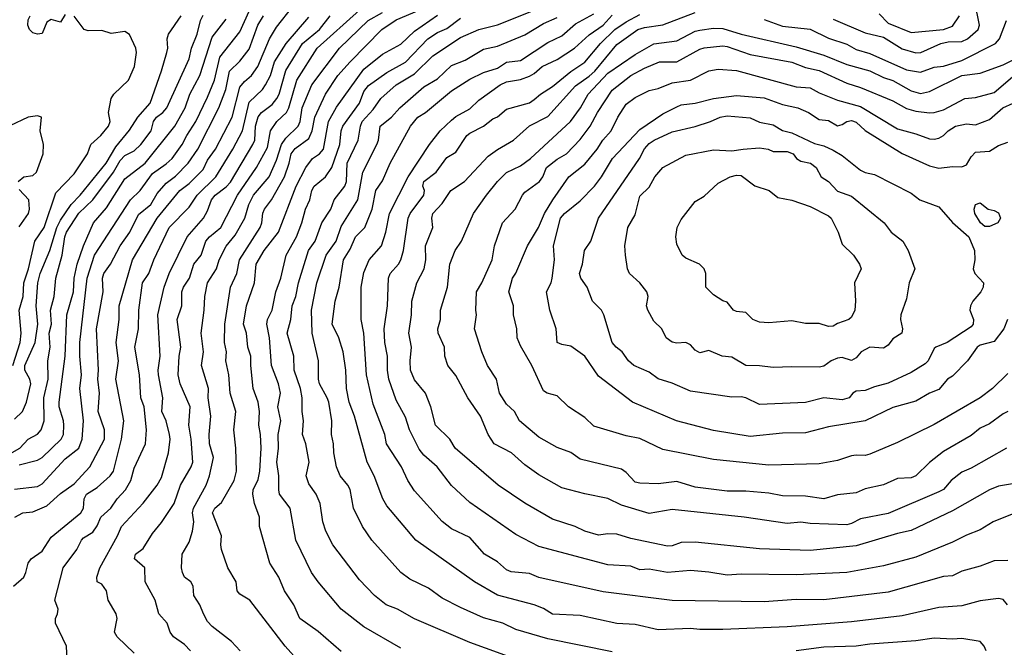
# Model space of a CAD drawing. Header units: metres. Extents: x -46681 to -43747, y -240911 to -237677.
# Tile 969 of 1056: x -44625 to -44518, y -238638 to -238569. Entities that reach past the tile are written whole.
import ezdxf

# ---------------------------------------------------------------- set-up
doc = ezdxf.new("R2010")
doc.units = ezdxf.units.M
doc.layers.add('CONTOUR_INDEX', color=1, linetype='Continuous')
doc.layers.add('CONTOUR_INTER', color=3, linetype='Continuous')

msp = doc.modelspace()

# ---------------------------------------------------------------- linework, layer by layer
at = {"layer": 'CONTOUR_INDEX'}
for points, elevation in [([(-44625.6, -238620.48), (-44623.1, -238620.19), (-44622.6, -238619.9), (-44620.1, -238617.18), (-44618.6, -238616), (-44618.23, -238615.02), (-44618.11, -238613.02), (-44618.51, -238609.52), (-44618.3, -238608.02), (-44618.49, -238606.02), (-44618.49, -238604.52), (-44617.69, -238597.52), (-44616.89, -238595.02), (-44612.99, -238589.02), (-44611.92, -238588.02), (-44610.6, -238586.17), (-44609.1, -238585.12), (-44608.47, -238584.52), (-44607.36, -238583.02), (-44606.88, -238582.02), (-44605.88, -238580.52), (-44604.6, -238577.86), (-44603.85, -238576.02), (-44603.26, -238573.52), (-44601.1, -238570.74), (-44600.1, -238568.51)], 85), ([(-44606.46, -238638.02), (-44607.1, -238637.34), (-44608.32, -238636.52), (-44608.68, -238636.02), (-44609.01, -238635.02), (-44609.92, -238634.02), (-44610.29, -238632.52), (-44611.39, -238630.52), (-44611.43, -238629.02), (-44612.56, -238628.02), (-44612.45, -238627.52), (-44611.6, -238626.9), (-44610.6, -238625.28), (-44609.6, -238624.07), (-44608.25, -238622.02), (-44607.55, -238620.02), (-44606.38, -238618.02), (-44606.22, -238617.52), (-44606.39, -238615.02), (-44606.65, -238613.52), (-44606.51, -238611.52), (-44607.57, -238609.02), (-44607.81, -238608.02), (-44607.69, -238606.02), (-44607.51, -238605.02), (-44607.91, -238602.02), (-44607.42, -238600.52), (-44607.42, -238599.02), (-44607.24, -238598.52), (-44606.58, -238597.52), (-44606.11, -238596.02), (-44605.3, -238595.02), (-44604.81, -238593.52), (-44604.39, -238593.02), (-44603.17, -238592.02), (-44601.35, -238588.52), (-44599.27, -238585.52), (-44598.1, -238583.34), (-44597.77, -238581.52), (-44597.06, -238580.52), (-44596.04, -238579.52), (-44595.77, -238579.02), (-44594.9, -238576.02), (-44592.7, -238572.52), (-44588.1, -238568.4)], 90), ([(-44570.6, -238639.11), (-44576.1, -238637.12), (-44582.1, -238634.56), (-44583.97, -238633.52), (-44585.19, -238633.02), (-44586.44, -238632.02), (-44588.1, -238630.31), (-44591, -238626.52), (-44591.76, -238625.02), (-44592.07, -238624.02), (-44592.35, -238622.02), (-44592.81, -238621.02), (-44593.6, -238619.88), (-44593.87, -238619.02), (-44593.55, -238617.52), (-44593.94, -238615.52), (-44594.29, -238614.52), (-44594.18, -238613.02), (-44594.33, -238612.02), (-44594.32, -238610.52), (-44594.51, -238609.52), (-44595.21, -238607.52), (-44595.23, -238606.02), (-44595.94, -238603.52), (-44595.56, -238602.02), (-44595.41, -238600.52), (-44595, -238599.52), (-44594.72, -238598.02), (-44593.62, -238594.52), (-44592.91, -238593.52), (-44592.19, -238591.52), (-44591.2, -238590.02), (-44590.83, -238589.02), (-44589.67, -238587.52), (-44589.52, -238587.02), (-44589.42, -238585.02), (-44588.24, -238582.52), (-44587.99, -238581.02), (-44587.79, -238580.52), (-44586.6, -238579.21), (-44585.77, -238578.02), (-44584.1, -238576.52), (-44582.1, -238575.33), (-44580.1, -238573.36), (-44577.1, -238571.36), (-44575.1, -238570.51), (-44573.1, -238569.98), (-44568.1, -238568.02)], 95), ([(-44517.1, -238619.9), (-44518.6, -238620.12), (-44519.6, -238620.55), (-44523.6, -238622.83), (-44528.1, -238624.96), (-44529.6, -238625.28), (-44534.1, -238626.64), (-44539.1, -238627.12), (-44544.6, -238626.94), (-44551.6, -238626.23), (-44553.1, -238626.26), (-44554.1, -238626.61), (-44554.6, -238626.65), (-44558.6, -238625.82), (-44560.1, -238625.36), (-44561.1, -238625.32), (-44562.1, -238625.46), (-44563.6, -238625.03), (-44564.64, -238624.52), (-44567.1, -238623.72), (-44570.1, -238621.98), (-44573.03, -238620.02), (-44577.67, -238616.02), (-44578.27, -238615.02), (-44579.81, -238613.52), (-44580.33, -238611.52), (-44580.93, -238610.02), (-44582.1, -238608.57), (-44582.53, -238607.52), (-44582.58, -238606.52), (-44582.42, -238605.02), (-44582.73, -238603.52), (-44582.42, -238601.52), (-44582.39, -238600.02), (-44581.87, -238598.02), (-44581.04, -238596.52), (-44580.86, -238595.52), (-44580.9, -238594.02), (-44580.11, -238592.02), (-44580.24, -238591.02), (-44580.12, -238590.52), (-44579.1, -238589.4), (-44578.15, -238588.02), (-44576.68, -238587.02), (-44574.1, -238584.27), (-44573.1, -238583.53), (-44571.33, -238582.52), (-44569.6, -238580.96), (-44567.6, -238579.96), (-44564.6, -238576.63), (-44563.1, -238575.59), (-44562.5, -238575.02), (-44560.1, -238572.15), (-44557.83, -238570.52), (-44557.1, -238570.28), (-44555.1, -238570.01), (-44551.6, -238568.67)], 100), ([(-44544.1, -238569.41), (-44542.1, -238570.13), (-44539.1, -238570.46), (-44537.1, -238571.45), (-44535.1, -238572.09), (-44534.1, -238572.66), (-44532.6, -238573.13), (-44528.6, -238574.87), (-44527.1, -238575.14), (-44525.6, -238574.59), (-44524.6, -238574.5), (-44522.6, -238573.89), (-44518.94, -238572.02), (-44518.49, -238571.52), (-44517.75, -238569.52)], 100), ([(-44625.19, -238587.02), (-44624.6, -238586.52), (-44623.6, -238586.37), (-44623.22, -238586.02), (-44622.47, -238584.02), (-44622.43, -238583.02), (-44622.8, -238581.52), (-44622.68, -238580.02), (-44623.1, -238579.87), (-44624.1, -238580.04), (-44626.1, -238580.98)], 80), ([(-44548.88, -238580.02), (-44548.1, -238579.9), (-44545.6, -238580.12), (-44544.6, -238580.57), (-44543.1, -238580.86), (-44542.1, -238581.47), (-44541.1, -238581.72), (-44538.6, -238582.9), (-44537.6, -238583.13), (-44536.6, -238583.61), (-44535.6, -238584.21), (-44533.6, -238585.79), (-44533.1, -238586.04), (-44532.1, -238586.26), (-44528.1, -238588.31), (-44527.15, -238589.02), (-44525.1, -238589.78), (-44523.6, -238591.48), (-44521.82, -238593.02), (-44521.22, -238594.52), (-44521.18, -238595.52), (-44521.37, -238596.52), (-44521.2, -238597.02), (-44520.24, -238598.02), (-44520.27, -238598.52), (-44520.55, -238599.02), (-44521.4, -238600.02), (-44521.66, -238600.52), (-44521.73, -238601.02), (-44521.33, -238602.02), (-44521.36, -238602.52), (-44521.6, -238602.83), (-44524.18, -238604.52), (-44525.41, -238605.02), (-44525.6, -238605.18), (-44526.26, -238606.52), (-44526.6, -238606.85), (-44528.1, -238607.77), (-44530.6, -238608.96), (-44532.1, -238609.33), (-44533.1, -238609.75), (-44534.1, -238609.8), (-44534.46, -238610.02), (-44534.84, -238610.52), (-44535.6, -238610.75), (-44537.6, -238610.54), (-44539.6, -238611.04), (-44544.6, -238611.26), (-44546.1, -238610.54), (-44546.6, -238610.43), (-44547.6, -238610.46), (-44552.1, -238609.81), (-44554.1, -238608.93), (-44555.6, -238608.47), (-44556.6, -238607.73), (-44558.27, -238607.02), (-44558.85, -238606.52), (-44559.53, -238605.52), (-44560.19, -238605.02), (-44560.6, -238604.54), (-44561.51, -238601.52), (-44561.78, -238601.02), (-44562.75, -238600.02), (-44563.34, -238598.52), (-44564.03, -238597.52), (-44564.16, -238597.02), (-44563.83, -238596.02), (-44563.62, -238594.52), (-44562.94, -238593.52), (-44562.11, -238591.02), (-44557.64, -238584.52), (-44557.1, -238583.49), (-44556.6, -238582.91), (-44556.05, -238582.52), (-44554.1, -238581.64), (-44551.6, -238581.06), (-44549.92, -238580.52), (-44548.88, -238580.02)], 105), ([(-44625.1, -238591.94), (-44624.09, -238590.52), (-44623.97, -238590.02), (-44624.03, -238589.02), (-44625.1, -238587.9)], 80), ([(-44521.1, -238589.52), (-44520.6, -238589.35), (-44519.73, -238590.02), (-44519.1, -238590.16), (-44518.6, -238590.42), (-44518.39, -238591.02), (-44518.69, -238591.52), (-44519.6, -238591.93), (-44520.1, -238591.9), (-44520.56, -238591.52), (-44521.18, -238590.52), (-44521.24, -238590.02), (-44521.1, -238589.52)], 105)]:
    msp.add_lwpolyline(points, dxfattribs=dict(at, elevation=elevation))
at = {"layer": 'CONTOUR_INTER'}
for points, elevation in [([(-44536.6, -238569.39), (-44533.1, -238570.87), (-44531.1, -238571.35), (-44529.1, -238572.6), (-44527.6, -238573.05), (-44527.05, -238573.02), (-44524.88, -238572.02), (-44524.1, -238571.85), (-44522.6, -238571.79), (-44522, -238571.52), (-44520.84, -238570.52), (-44520.66, -238570.02), (-44521.18, -238567.52)], 99), ([(-44625.71, -238631.02), (-44624.6, -238630.02), (-44624.35, -238629.52), (-44624.13, -238628.52), (-44623.77, -238628.02), (-44622.6, -238627.19), (-44621.6, -238625.67), (-44618.4, -238623.02), (-44618.09, -238622.52), (-44618.04, -238621.52), (-44617.78, -238621.02), (-44616.6, -238620.3), (-44615.2, -238619.02), (-44614.82, -238618.52), (-44613.95, -238615.02), (-44613.72, -238613.02), (-44614.59, -238608.52), (-44614.3, -238606.52), (-44614.56, -238604.52), (-44614.23, -238602.02), (-44614.22, -238600.52), (-44612.77, -238595.52), (-44610.09, -238591.02), (-44607.63, -238588.02), (-44606.6, -238587.24), (-44605.1, -238585.71), (-44604.6, -238584.72), (-44603.76, -238583.52), (-44601.92, -238580.02), (-44601.1, -238576.78), (-44600.6, -238576.15), (-44599.84, -238575.52), (-44599.16, -238574.52), (-44597.86, -238571.52), (-44597.1, -238570.25), (-44595.32, -238568.02)], 87), ([(-44601.08, -238638.02), (-44601.99, -238637.02), (-44604.1, -238635.4), (-44604.6, -238634.85), (-44605.06, -238634.02), (-44605.44, -238633.02), (-44606.11, -238632.02), (-44606.19, -238631.02), (-44606.43, -238630.52), (-44607.1, -238630.03), (-44607.33, -238629.52), (-44607.44, -238629.02), (-44607.38, -238627.52), (-44606.6, -238626.21), (-44606.24, -238625.02), (-44606.11, -238624.02), (-44606.23, -238623.02), (-44606.13, -238622.52), (-44604.76, -238620.02), (-44604.4, -238619.02), (-44603.96, -238617.02), (-44604.38, -238615.52), (-44604.42, -238614.52), (-44604.24, -238612.52), (-44604.53, -238610.52), (-44604.52, -238609.52), (-44605.27, -238607.02), (-44605.04, -238605.52), (-44605.3, -238603.52), (-44604.96, -238601.02), (-44604.91, -238599.52), (-44604.61, -238598.02), (-44603.62, -238596.52), (-44603.34, -238595.52), (-44602.6, -238594.05), (-44601.6, -238592.85), (-44600.57, -238591.02), (-44600.11, -238589.52), (-44599.62, -238588.52), (-44597.91, -238586.52), (-44597.1, -238584.71), (-44596.58, -238583.02), (-44596.1, -238582.3), (-44594.77, -238581.02), (-44594.54, -238580.52), (-44594.32, -238579.02), (-44593.28, -238576.52), (-44590.25, -238572.52), (-44587.13, -238569.52), (-44585.6, -238568.66)], 91), ([(-44594.6, -238639.25), (-44596.18, -238637.52), (-44600.03, -238632.52), (-44601.1, -238631.88), (-44601.4, -238631.52), (-44601.49, -238630.52), (-44602.42, -238629.02), (-44603.09, -238627.02), (-44603.17, -238626.52), (-44603.08, -238625.52), (-44604.08, -238623.02), (-44603.81, -238622.52), (-44603.1, -238621.93), (-44601.71, -238619.52), (-44601.45, -238618.52), (-44601.53, -238616.02), (-44601.74, -238614.02), (-44601.52, -238612.02), (-44602.15, -238610.02), (-44602.29, -238608.02), (-44602.64, -238606.52), (-44602.56, -238605.52), (-44602.78, -238604.52), (-44602.73, -238602.52), (-44602.1, -238598.52), (-44601.43, -238597.02), (-44601.15, -238595.52), (-44598.89, -238592.02), (-44598.71, -238591.52), (-44598.6, -238590.45), (-44598.41, -238590.02), (-44597.64, -238589.02), (-44596.25, -238586.52), (-44595.73, -238585.02), (-44595.53, -238584.02), (-44595.1, -238583.43), (-44593.6, -238582.35), (-44593.22, -238581.52), (-44592.94, -238580.02), (-44591.77, -238577.52), (-44590.46, -238575.52), (-44589.11, -238574.02), (-44585.67, -238570.52), (-44584.1, -238569.44), (-44581.6, -238568.39)], 92), ([(-44626.1, -238616.64), (-44625.02, -238616.02), (-44624.11, -238615.02), (-44623.1, -238614.5), (-44622.7, -238614.02), (-44622.38, -238613.02), (-44622.41, -238610.52), (-44621.95, -238608.52), (-44621.99, -238606.52), (-44621.71, -238605.02), (-44621.82, -238603.52), (-44621.57, -238602.52), (-44621.68, -238601.02), (-44621.28, -238599.52), (-44621.12, -238597.52), (-44620.4, -238595.02), (-44620.14, -238593.02), (-44619.96, -238592.52), (-44618.6, -238590.46), (-44617.09, -238589.02), (-44614.84, -238586.02), (-44614.1, -238584.73), (-44613.6, -238584.21), (-44612.6, -238583.7), (-44611.87, -238583.02), (-44610.73, -238581.52), (-44610.47, -238580.52), (-44610.15, -238580.02), (-44609.47, -238579.52), (-44609.04, -238579.02), (-44606.6, -238573.68), (-44606.34, -238572.52), (-44605.74, -238571.02), (-44605.38, -238569.52), (-44605.1, -238568.96)], 83), ([(-44625.77, -238607.02), (-44624.98, -238604.52), (-44624.88, -238603.52), (-44625.09, -238601.02), (-44624.65, -238599.52), (-44624.57, -238598.02), (-44624.06, -238596.52), (-44623.4, -238593.52), (-44622.36, -238592.02), (-44621.1, -238588.25), (-44619.1, -238586.19), (-44617.65, -238584.02), (-44617.31, -238583.02), (-44616.2, -238582.02), (-44615.39, -238581.02), (-44615.19, -238580.52), (-44615.37, -238579.52), (-44615.09, -238578.02), (-44614.79, -238577.52), (-44613.19, -238576.02), (-44612.57, -238574.52), (-44612.33, -238573.02), (-44612.39, -238572.52), (-44613.1, -238571.04), (-44613.6, -238570.71), (-44615.1, -238570.95), (-44616.1, -238570.62), (-44617.6, -238570.65), (-44618.04, -238570.52), (-44619.1, -238569.04)], 81), ([(-44625.6, -238612.87), (-44624.72, -238612.02), (-44624.29, -238611.02), (-44623.81, -238609.02), (-44623.94, -238608.52), (-44624.49, -238607.52), (-44624.49, -238607.02), (-44623.35, -238604.52), (-44623.08, -238602.52), (-44623.26, -238600.52), (-44623.05, -238598.02), (-44622.81, -238597.02), (-44621.76, -238594.52), (-44620.98, -238592.02), (-44620.6, -238591.23), (-44619.45, -238589.52), (-44618.47, -238588.52), (-44615.65, -238585.02), (-44614.6, -238583.25), (-44613.1, -238581.45), (-44612.19, -238580.02), (-44610.86, -238578.52), (-44609.6, -238574.99), (-44609.04, -238573.02), (-44608.93, -238572.52), (-44609.01, -238571.52), (-44608.84, -238571.02), (-44607.49, -238569.02)], 82), ([(-44625.57, -238623.52), (-44624.68, -238623.02), (-44623.6, -238622.93), (-44622.1, -238622.29), (-44620.6, -238620.93), (-44619.1, -238619.9), (-44617.41, -238618.02), (-44615.83, -238615.02), (-44615.82, -238614.02), (-44616.49, -238612.02), (-44616.37, -238610.02), (-44616.55, -238608.52), (-44616.48, -238607.52), (-44616.67, -238603.02), (-44615.97, -238599.02), (-44616.04, -238597.52), (-44615.89, -238597.02), (-44615.15, -238596.02), (-44614.11, -238594.02), (-44613.06, -238592.52), (-44612.1, -238590.62), (-44610.79, -238589.52), (-44610.1, -238588.33), (-44609.1, -238587.21), (-44608.1, -238586.43), (-44606.71, -238585.02), (-44605.65, -238583.52), (-44603.39, -238579.02), (-44602.63, -238577.02), (-44602.22, -238575.02), (-44601.1, -238573.94), (-44600.1, -238572.65), (-44599.13, -238570.02), (-44598.51, -238569.02)], 86), ([(-44625.1, -238617.82), (-44623.1, -238617.31), (-44622.6, -238617.03), (-44620.51, -238615.02), (-44620.29, -238614.52), (-44620.24, -238613.52), (-44620.28, -238613.02), (-44620.74, -238611.52), (-44620.75, -238611.02), (-44620.08, -238606.02), (-44619.91, -238601.52), (-44619.2, -238599.02), (-44619.1, -238597.52), (-44618.77, -238596.02), (-44618.09, -238594.02), (-44617, -238591.52), (-44615.6, -238589.9), (-44613.6, -238586.73), (-44611.39, -238585.02), (-44608.15, -238581.02), (-44607.06, -238579.02), (-44606.53, -238577.52), (-44605.46, -238575.52), (-44604.1, -238571.34), (-44602.6, -238569.39)], 84), ([(-44620.1, -238568.89), (-44620.6, -238569.71), (-44621.6, -238569.43), (-44622.1, -238569.69), (-44622.6, -238570.93), (-44623.1, -238571.01), (-44623.6, -238570.86), (-44623.96, -238570.52), (-44624.14, -238570.02), (-44624.1, -238569.44), (-44623.88, -238569.02)], 81), ([(-44619.89, -238639.02), (-44619.94, -238637.52), (-44621.14, -238635.02), (-44621.16, -238634.52), (-44620.93, -238634.02), (-44620.87, -238633.52), (-44621.2, -238632.52), (-44620.32, -238629.02), (-44618.81, -238627.02), (-44618.32, -238626.02), (-44618.1, -238625.75), (-44617.1, -238625.13), (-44616.6, -238624.44), (-44616.2, -238623.52), (-44615.11, -238622.52), (-44614.45, -238621.52), (-44613.54, -238620.52), (-44612.96, -238619.52), (-44612.6, -238618.19), (-44611.35, -238615.52), (-44611.25, -238614.02), (-44611.5, -238611.52), (-44611.86, -238610.52), (-44612, -238608.02), (-44612.52, -238605.02), (-44612.12, -238603.02), (-44612.08, -238601.02), (-44611.7, -238598.02), (-44611, -238597.02), (-44610.44, -238595.52), (-44608.77, -238592.02), (-44606.6, -238589.81), (-44605.75, -238588.52), (-44603.7, -238586.52), (-44601.87, -238583.52), (-44600.8, -238581.52), (-44600.1, -238578.4), (-44598.63, -238577.02), (-44598.3, -238576.52), (-44597.76, -238575.52), (-44597.34, -238574.02), (-44596.05, -238572.02), (-44593.6, -238569.18)], 88), ([(-44612.6, -238638.28), (-44614.45, -238636.52), (-44614.71, -238636.02), (-44614.43, -238634.52), (-44614.56, -238634.02), (-44615.4, -238632.52), (-44615.6, -238631.51), (-44616.1, -238630.8), (-44616.61, -238630.52), (-44616.65, -238630.02), (-44616.33, -238629.02), (-44614.39, -238625.52), (-44613.98, -238624.52), (-44611.6, -238621.97), (-44610.1, -238620.04), (-44609.6, -238619.19), (-44608.84, -238616.52), (-44608.68, -238615.02), (-44608.74, -238614.52), (-44609.11, -238613.02), (-44609.58, -238612.02), (-44609.47, -238610.52), (-44609.94, -238608.02), (-44609.97, -238607.52), (-44609.75, -238606.02), (-44610.02, -238601.52), (-44609.31, -238598.52), (-44608.78, -238597.02), (-44606.82, -238593.02), (-44605.04, -238591.02), (-44604.6, -238590.23), (-44604.17, -238589.02), (-44603.79, -238588.52), (-44602.6, -238587.61), (-44602.1, -238587.08), (-44599.67, -238583.02), (-44599.48, -238582.52), (-44599.39, -238581.02), (-44599.1, -238580), (-44598.75, -238579.52), (-44597.6, -238578.65), (-44597.07, -238578.02), (-44596.83, -238577.52), (-44596.1, -238574.95), (-44594.3, -238572.02), (-44592.42, -238570.52), (-44591.28, -238569.02)], 89), ([(-44590.1, -238638.12), (-44592.6, -238635.94), (-44594.59, -238634.52), (-44595.23, -238633.02), (-44596.25, -238631.52), (-44596.87, -238630.02), (-44597.85, -238628.52), (-44598.95, -238624.52), (-44598.95, -238623.52), (-44599.5, -238622.02), (-44599.7, -238621.02), (-44599.65, -238620.52), (-44599.1, -238619.42), (-44598.93, -238618.52), (-44598.77, -238616.02), (-44598.84, -238614.52), (-44599.03, -238613.52), (-44598.95, -238612.02), (-44599.11, -238611.02), (-44599.64, -238609.52), (-44599.92, -238607.02), (-44599.91, -238606.02), (-44600.23, -238605.02), (-44600.36, -238603.52), (-44600.7, -238602.52), (-44600.37, -238600.52), (-44599.51, -238598.02), (-44599.33, -238596.02), (-44598.44, -238594.52), (-44596.89, -238592.52), (-44594.99, -238587.52), (-44593.94, -238585.52), (-44593.19, -238584.52), (-44592.42, -238584.02), (-44592.01, -238583.52), (-44591.45, -238580.52), (-44590.6, -238578.95), (-44587.6, -238574.81), (-44585.6, -238573.17), (-44583.6, -238572.11), (-44582.1, -238570.7), (-44579.6, -238568.93)], 93), ([(-44583.6, -238637.75), (-44587.6, -238635.43), (-44590.1, -238633.52), (-44592.6, -238630.52), (-44593.31, -238629.52), (-44595, -238626.02), (-44595.64, -238622.52), (-44596.77, -238621.02), (-44596.87, -238620.52), (-44596.87, -238619.02), (-44597.07, -238617.52), (-44596.89, -238616.02), (-44596.94, -238614.52), (-44596.63, -238613.02), (-44596.96, -238611.52), (-44596.67, -238610.02), (-44596.88, -238609.02), (-44597.67, -238607.02), (-44597.88, -238604.02), (-44598.18, -238602.52), (-44598.09, -238602.02), (-44597.59, -238601.02), (-44597.18, -238599.02), (-44596.65, -238597.52), (-44596.05, -238595.02), (-44594.93, -238593.02), (-44594.36, -238591.52), (-44593.97, -238590.02), (-44593.48, -238589.02), (-44593.28, -238588.02), (-44593, -238587.52), (-44591.79, -238586.52), (-44591.1, -238585.5), (-44590.23, -238583.02), (-44590.1, -238581.52), (-44589.91, -238581.02), (-44588.1, -238578.52), (-44587.6, -238577.25), (-44587.1, -238576.58), (-44585.1, -238575.17), (-44583.1, -238574.04), (-44580.67, -238571.52), (-44579.6, -238570.84), (-44578.6, -238570.39), (-44577.1, -238569.28)], 94), ([(-44560.6, -238638.13), (-44567.6, -238636.73), (-44571.1, -238635.72), (-44572.52, -238635.02), (-44574.6, -238634.43), (-44577.1, -238633.34), (-44579.1, -238632.32), (-44580.6, -238631.23), (-44582.6, -238630.23), (-44583.6, -238629.53), (-44586.74, -238626.02), (-44587.76, -238624.52), (-44588.73, -238622.52), (-44589.1, -238620.5), (-44589.35, -238620.02), (-44590.19, -238619.02), (-44590.6, -238618.02), (-44590.87, -238616.52), (-44590.91, -238615.52), (-44591.15, -238614.52), (-44591.1, -238613.02), (-44591.44, -238611.02), (-44591.59, -238610.52), (-44592.44, -238609.02), (-44592.54, -238608.52), (-44592.53, -238606.52), (-44593.23, -238603.52), (-44593.32, -238601.02), (-44592.72, -238598.02), (-44591.73, -238595.02), (-44590.63, -238593.52), (-44590.1, -238591.93), (-44588.26, -238589.02), (-44587.73, -238586.02), (-44586.19, -238583.02), (-44586.02, -238582.52), (-44585.85, -238581.02), (-44584.6, -238580.02), (-44583.72, -238579.02), (-44581.1, -238576.74), (-44579.6, -238575.88), (-44578.1, -238574.42), (-44576.6, -238573.83), (-44574.6, -238572.64), (-44573.1, -238572.32), (-44570.1, -238571.1), (-44568.1, -238569.85), (-44566.6, -238569.21)], 96), ([(-44517.64, -238633.02), (-44518.1, -238632.46), (-44518.6, -238632.35), (-44520.6, -238632.6), (-44522.6, -238633.16), (-44525.1, -238633.31), (-44529.1, -238634.23), (-44534.6, -238634.89), (-44541.6, -238635.41), (-44548.6, -238635.72), (-44551.1, -238635.72), (-44552.1, -238635.6), (-44555.6, -238635.75), (-44558.1, -238635.19), (-44560.1, -238635.07), (-44564.1, -238634.2), (-44567.1, -238634.04), (-44568.1, -238633.44), (-44569.1, -238633.03), (-44573.1, -238631.97), (-44575.59, -238630.52), (-44581.98, -238626.02), (-44585.1, -238622.29), (-44585.54, -238621.52), (-44586.49, -238619.02), (-44587.25, -238617.52), (-44588.65, -238612.52), (-44589.2, -238611.02), (-44589.52, -238609.52), (-44589.56, -238607.52), (-44589.87, -238605.52), (-44590.32, -238604.02), (-44591.06, -238602.52), (-44590.72, -238600.02), (-44590.31, -238598.52), (-44589.83, -238595.52), (-44589.1, -238594.38), (-44588.54, -238593.02), (-44587.52, -238592.02), (-44586.72, -238590.02), (-44586.33, -238588.02), (-44585.6, -238586.96), (-44584.75, -238585.02), (-44582.53, -238581.02), (-44581.76, -238580.02), (-44580.93, -238579.52), (-44578.1, -238577.16), (-44576.1, -238575.91), (-44574.6, -238575.19), (-44573.1, -238574.69), (-44572.1, -238574.04), (-44570.6, -238573.87), (-44567.6, -238571.9), (-44566.1, -238571.18), (-44564.6, -238569.88), (-44562.6, -238568.8)], 97), ([(-44517.6, -238628.21), (-44519.1, -238628.25), (-44520.6, -238628.85), (-44522.6, -238629.37), (-44523.6, -238629.87), (-44524.6, -238629.97), (-44530.6, -238631.64), (-44537.6, -238632.5), (-44540.6, -238632.46), (-44544.1, -238632.7), (-44554.1, -238632.58), (-44561.6, -238631.62), (-44568.6, -238630.05), (-44569.6, -238629.62), (-44571.6, -238629.43), (-44572.1, -238629.23), (-44573.1, -238628.37), (-44574.5, -238627.52), (-44576.1, -238625.71), (-44578.1, -238624.76), (-44579.1, -238623.98), (-44582.1, -238620.64), (-44582.84, -238619.52), (-44583.53, -238618.02), (-44585.15, -238615.52), (-44585.33, -238614.52), (-44586.6, -238611.21), (-44587.31, -238608.02), (-44587.6, -238603.52), (-44587.91, -238602.02), (-44587.92, -238598.52), (-44587.6, -238596.93), (-44587.02, -238595.52), (-44585.71, -238594.02), (-44585.22, -238592.52), (-44584.84, -238590.52), (-44582.81, -238586.52), (-44580.49, -238583.02), (-44579.31, -238581.52), (-44578.1, -238580.37), (-44577.6, -238579.96), (-44576.1, -238579.13), (-44575.1, -238578.19), (-44572.8, -238576.52), (-44572.1, -238576.2), (-44570.6, -238575.95), (-44569.6, -238575.57), (-44569.1, -238575.29), (-44568.22, -238574.52), (-44566.6, -238573.75), (-44564.7, -238572.52), (-44563.1, -238571.1), (-44561.6, -238570.05), (-44560.6, -238568.95)], 98), ([(-44516.6, -238622.98), (-44519.2, -238624.02), (-44520.6, -238624.89), (-44522.1, -238625.45), (-44523.6, -238626.24), (-44527.6, -238627.85), (-44531.1, -238628.81), (-44535.1, -238629.52), (-44540.6, -238629.78), (-44546.6, -238629.71), (-44548.1, -238629.82), (-44550.1, -238629.48), (-44552.1, -238629.32), (-44554.6, -238629.53), (-44556.6, -238629.16), (-44557.6, -238629.23), (-44558.6, -238628.85), (-44561.1, -238628.67), (-44568.6, -238626.68), (-44571.1, -238625.4), (-44576.1, -238621.93), (-44578.1, -238620.08), (-44579.65, -238618.02), (-44581.1, -238616.76), (-44581.6, -238616.1), (-44582.64, -238614.02), (-44583.1, -238612.65), (-44584.1, -238610.8), (-44584.91, -238608.52), (-44585.06, -238607.52), (-44585.06, -238606.02), (-44585.35, -238604.52), (-44585.42, -238603.02), (-44585.06, -238600.52), (-44584.94, -238597.52), (-44584.76, -238597.02), (-44583.84, -238596.02), (-44583.58, -238595.52), (-44583.3, -238594.52), (-44582.81, -238591.02), (-44582.57, -238590.52), (-44581.1, -238588.52), (-44581.03, -238588.02), (-44581.19, -238587.52), (-44581.08, -238587.02), (-44579.76, -238586.02), (-44578.6, -238584.43), (-44577.6, -238583.82), (-44576.41, -238582.02), (-44576.1, -238581.77), (-44574.6, -238581.01), (-44573.6, -238580.21), (-44573.1, -238580.01), (-44572.1, -238579.15), (-44569.6, -238578.47), (-44569.1, -238578.12), (-44568.42, -238577.52), (-44567.1, -238576.69), (-44565.1, -238575.08), (-44563.6, -238574.07), (-44561.9, -238572.02), (-44560.31, -238570.52), (-44559.1, -238569.66), (-44557.6, -238568.88)], 99), ([(-44531.6, -238568.79), (-44530.6, -238569.8), (-44528.1, -238570.82), (-44524.6, -238570.49), (-44523.6, -238570.13), (-44522.85, -238569.02)], 98), ([(-44517.76, -238616.02), (-44521.6, -238618.17), (-44522.6, -238618.62), (-44523.75, -238619.52), (-44524.6, -238620.49), (-44525.1, -238620.77), (-44530.6, -238623.12), (-44533.6, -238623.68), (-44534.6, -238624.21), (-44535.1, -238624.33), (-44539.1, -238624.21), (-44540.1, -238624.06), (-44541.6, -238624.19), (-44546.27, -238623.52), (-44554.1, -238622.67), (-44556.6, -238623.1), (-44559.6, -238622.21), (-44561.1, -238621.46), (-44563.6, -238620.97), (-44566.1, -238620.31), (-44568.6, -238618.91), (-44570.1, -238617.82), (-44571.56, -238616.52), (-44573.44, -238615.52), (-44574.1, -238614.52), (-44574.94, -238612.52), (-44576.32, -238610.52), (-44577.6, -238608.12), (-44578.5, -238607.02), (-44578.81, -238606.02), (-44578.84, -238605.02), (-44579.53, -238603.52), (-44579.58, -238603.02), (-44579.28, -238602.02), (-44579.27, -238601.02), (-44578.53, -238598.52), (-44578.28, -238596.02), (-44577.69, -238594.52), (-44577.01, -238593.52), (-44575.69, -238590.52), (-44574.29, -238588.52), (-44573.1, -238587.01), (-44572.1, -238586.04), (-44570.6, -238585.31), (-44569.51, -238584.52), (-44565.13, -238580.52), (-44564.05, -238579.02), (-44563.21, -238577.52), (-44561.1, -238575.25), (-44558.1, -238573.21), (-44556.1, -238572.07), (-44553.6, -238571.73), (-44551.6, -238570.69), (-44551.1, -238570.58), (-44549.6, -238570.36), (-44548.6, -238570.41), (-44546.6, -238571.02), (-44540.6, -238572.4), (-44537.6, -238573.28), (-44535.1, -238574.31), (-44532.6, -238574.99), (-44531.1, -238575.72), (-44530.1, -238576.03), (-44528.1, -238577.17), (-44527.1, -238577.46), (-44526.1, -238577.23), (-44522.6, -238575.51), (-44520.6, -238575.26), (-44518.1, -238574.36), (-44517.1, -238573.83)], 101), ([(-44517.6, -238612.02), (-44518.1, -238612.26), (-44519.6, -238613.35), (-44520.6, -238613.84), (-44521.6, -238614.62), (-44524.6, -238616.38), (-44526.1, -238617.55), (-44527.6, -238619.01), (-44528.1, -238619.22), (-44529.6, -238619.3), (-44531.1, -238620.01), (-44533.1, -238620.42), (-44534.1, -238620.85), (-44536.1, -238621.07), (-44537.6, -238621.53), (-44539.6, -238621.24), (-44542.1, -238621.19), (-44543.6, -238620.89), (-44546.1, -238620.69), (-44548.1, -238620.69), (-44551.6, -238620.23), (-44553.6, -238619.64), (-44555.6, -238619.87), (-44557.6, -238619.82), (-44558.1, -238619.7), (-44559.1, -238618.65), (-44559.6, -238618.3), (-44564.1, -238617.19), (-44565.1, -238616.48), (-44566.6, -238615.93), (-44568.6, -238614.8), (-44570.68, -238613.02), (-44571.24, -238612.02), (-44572.1, -238611.23), (-44572.87, -238610.02), (-44573.2, -238608.52), (-44574.16, -238607.02), (-44574.8, -238605.52), (-44575.57, -238603.02), (-44575.37, -238601.52), (-44575.45, -238601.02), (-44575.37, -238599.02), (-44574.79, -238598.02), (-44573.66, -238595.52), (-44573.42, -238594.02), (-44572.53, -238591.52), (-44571.15, -238590.02), (-44570.38, -238588.52), (-44570.1, -238588.19), (-44568.5, -238587.02), (-44568.16, -238586.52), (-44567.77, -238585.52), (-44566.6, -238584.6), (-44565.58, -238584.02), (-44564.1, -238582.45), (-44563.01, -238581.02), (-44562.21, -238579.52), (-44560.6, -238577.09), (-44558.6, -238575.49), (-44557.1, -238574.71), (-44555.47, -238574.02), (-44553.6, -238574.02), (-44551.1, -238572.63), (-44550.6, -238572.49), (-44548.6, -238572.27), (-44548.1, -238572.34), (-44545.6, -238573.22), (-44541.1, -238574.06), (-44539.6, -238574.62), (-44538.1, -238574.96), (-44535.1, -238576.33), (-44533.6, -238576.8), (-44530.1, -238578.24), (-44528.6, -238579.1), (-44527.6, -238579.38), (-44526.1, -238579.57), (-44525.6, -238579.54), (-44524.6, -238579.23), (-44522.28, -238578.02), (-44521.1, -238577.91), (-44519.1, -238577.35), (-44517.1, -238575.66)], 102), ([(-44517.6, -238607.9), (-44519.28, -238609.52), (-44520.6, -238610.53), (-44525.6, -238613.45), (-44529.6, -238615.38), (-44532.6, -238616.66), (-44533.1, -238616.81), (-44534.1, -238616.75), (-44534.6, -238616.84), (-44536.1, -238617.36), (-44538.1, -238617.72), (-44543.6, -238617.85), (-44549.6, -238617.25), (-44555.1, -238616.17), (-44557.6, -238614.97), (-44559.1, -238614.67), (-44562.6, -238613.61), (-44563.6, -238612.69), (-44565.38, -238611.52), (-44566.6, -238610.33), (-44567.7, -238610.02), (-44568.1, -238609.77), (-44569.35, -238607.02), (-44570.6, -238604.88), (-44570.94, -238604.02), (-44570.99, -238603.02), (-44571.36, -238601.52), (-44571.33, -238600.52), (-44571.86, -238599.02), (-44571.47, -238597.52), (-44571.1, -238596.97), (-44569.83, -238594.02), (-44568.61, -238592.02), (-44567.97, -238590.52), (-44567.08, -238589.02), (-44565.34, -238586.52), (-44563.6, -238585.15), (-44562.23, -238583.52), (-44561.63, -238582.52), (-44560.73, -238581.52), (-44559.99, -238580.02), (-44559.1, -238578.63), (-44558.1, -238577.88), (-44556.6, -238577.15), (-44555.6, -238576.91), (-44554.1, -238576.29), (-44552.1, -238576.02), (-44550.1, -238574.98), (-44549.1, -238574.83), (-44547.1, -238574.96), (-44540.6, -238576.73), (-44539.1, -238576.84), (-44538.1, -238577.4), (-44536.1, -238578.2), (-44533.6, -238578.88), (-44529.6, -238581.31), (-44527.6, -238581.83), (-44526.1, -238582.37), (-44525.6, -238582.42), (-44525.1, -238582.32), (-44524.6, -238582.02), (-44524.09, -238581.52), (-44523.28, -238581.02), (-44522.1, -238580.74), (-44521.1, -238580.87), (-44519.6, -238580.27), (-44518.13, -238579.02), (-44517.01, -238578.52)], 103), ([(-44517.64, -238602.02), (-44518.05, -238603.02), (-44519.1, -238604.43), (-44520.6, -238604.8), (-44520.94, -238605.02), (-44521.99, -238606.52), (-44523.6, -238608.17), (-44524.15, -238608.52), (-44525.1, -238609.62), (-44526.1, -238610.04), (-44527.6, -238610.91), (-44530.1, -238611.6), (-44533.1, -238613.04), (-44537.1, -238613.68), (-44539.6, -238614.35), (-44542.1, -238614.37), (-44545.6, -238614.75), (-44549.6, -238614.09), (-44553.63, -238613.02), (-44558.41, -238611.02), (-44562.1, -238608.19), (-44563.6, -238606), (-44565.1, -238604.92), (-44566.1, -238604.75), (-44566.6, -238604.52), (-44566.71, -238603.02), (-44567.39, -238601.02), (-44567.77, -238599.02), (-44567.26, -238598.02), (-44567.15, -238597.52), (-44566.87, -238595.52), (-44566.99, -238594.02), (-44566.24, -238591.02), (-44565.81, -238590.52), (-44564.1, -238589.12), (-44562.52, -238587.52), (-44561.77, -238586.52), (-44560.58, -238584.52), (-44557.6, -238581.36), (-44555.1, -238579.67), (-44553.6, -238578.91), (-44553.1, -238578.7), (-44551.6, -238578.5), (-44549.6, -238578.01), (-44547.1, -238577.69), (-44544.1, -238577.92), (-44542.1, -238578.66), (-44540.44, -238579.02), (-44539.28, -238579.52), (-44538.1, -238580.3), (-44537.1, -238580.38), (-44536.1, -238580.96), (-44535.6, -238580.83), (-44535.1, -238580.49), (-44534.6, -238580.41), (-44534.1, -238580.57), (-44533.1, -238581.49), (-44529.1, -238583.99), (-44526.1, -238585.33), (-44525.1, -238585.58), (-44523.6, -238585.39), (-44522.6, -238585.43), (-44522.1, -238585.2), (-44521.6, -238584.35), (-44521.1, -238583.85), (-44519.6, -238583.73), (-44518.6, -238583.12), (-44517.6, -238582.75)], 104), ([(-44546.39, -238583.52), (-44544.6, -238583.38), (-44543.66, -238583.52), (-44543.1, -238583.76), (-44541.6, -238583.77), (-44540.95, -238584.02), (-44540.59, -238584.52), (-44540.1, -238584.82), (-44539.04, -238585.02), (-44538.43, -238585.52), (-44537.9, -238586.52), (-44537.1, -238587.04), (-44536.1, -238588.07), (-44534.6, -238588.62), (-44531.06, -238591.52), (-44530.27, -238592.52), (-44529.01, -238593.52), (-44528.44, -238594.52), (-44527.7, -238596.52), (-44528.32, -238598.02), (-44528.6, -238599.79), (-44529.23, -238601.52), (-44529.27, -238602.02), (-44529.04, -238603.02), (-44529.14, -238603.52), (-44530.1, -238604.14), (-44530.6, -238604.8), (-44531.1, -238605.13), (-44532.6, -238605.04), (-44533.54, -238605.52), (-44534.1, -238606.18), (-44534.6, -238606.48), (-44535.6, -238606.16), (-44536.1, -238606.22), (-44536.79, -238606.52), (-44537.6, -238607.11), (-44538.1, -238607.22), (-44541.1, -238607.15), (-44543.1, -238607.24), (-44544.6, -238607.05), (-44546.1, -238607.02), (-44547.6, -238606.13), (-44548.67, -238606.02), (-44550.1, -238605.38), (-44551.1, -238605.65), (-44551.6, -238605.35), (-44552.1, -238604.79), (-44552.6, -238604.52), (-44553.6, -238604.6), (-44554.1, -238604.47), (-44554.75, -238604.02), (-44555.22, -238603.02), (-44556.1, -238602.21), (-44556.75, -238601.02), (-44556.87, -238600.52), (-44556.69, -238599.52), (-44556.85, -238599.02), (-44557.6, -238598.02), (-44558.75, -238597.02), (-44558.96, -238596.52), (-44559.18, -238595.02), (-44559.23, -238594.02), (-44558.93, -238592.02), (-44558.1, -238590.63), (-44557.6, -238588.62), (-44556.6, -238587.64), (-44555.98, -238586.52), (-44555.1, -238585.49), (-44552.6, -238584.16), (-44549.6, -238583.58), (-44547.6, -238583.68), (-44546.39, -238583.52)], 106), ([(-44547.77, -238586.52), (-44547.1, -238586.32), (-44546.6, -238586.38), (-44545.1, -238587.5), (-44543.54, -238588.02), (-44542.6, -238588.77), (-44541.1, -238589.06), (-44539.1, -238589.74), (-44537.1, -238590.76), (-44536.82, -238591.02), (-44536.05, -238592.52), (-44535.6, -238593.84), (-44534.39, -238595.02), (-44533.72, -238596.02), (-44533.56, -238596.52), (-44534.28, -238598.02), (-44534.17, -238600.02), (-44534.25, -238601.02), (-44534.6, -238601.76), (-44534.88, -238602.02), (-44536.1, -238602.44), (-44536.6, -238602.74), (-44537.1, -238602.78), (-44538.1, -238602.47), (-44539.6, -238602.47), (-44541.1, -238602.15), (-44543.6, -238602.39), (-44544.6, -238602.3), (-44545.33, -238602.02), (-44546.1, -238601.25), (-44547.1, -238601.16), (-44547.44, -238601.02), (-44548.1, -238600.15), (-44548.6, -238600), (-44549.6, -238599.34), (-44550.43, -238598.52), (-44550.43, -238597.02), (-44550.61, -238596.52), (-44551.12, -238596.02), (-44552.6, -238595.37), (-44553.02, -238595.02), (-44553.6, -238593.85), (-44553.68, -238593.02), (-44553.55, -238592.02), (-44553.1, -238591.14), (-44551.6, -238589.21), (-44550.6, -238588.63), (-44549.1, -238587.19), (-44547.77, -238586.52)], 107), ([(-44519.97, -238638.02), (-44520.16, -238637.52), (-44520.6, -238637.03), (-44522.6, -238636.7), (-44523.6, -238636.76), (-44525.6, -238636.64), (-44527.6, -238636.95), (-44532.6, -238637.3), (-44534.1, -238637.51), (-44537.6, -238637.63), (-44540.6, -238638.05)], 96)]:
    msp.add_lwpolyline(points, dxfattribs=dict(at, elevation=elevation))

doc.saveas('drawing.dxf')
